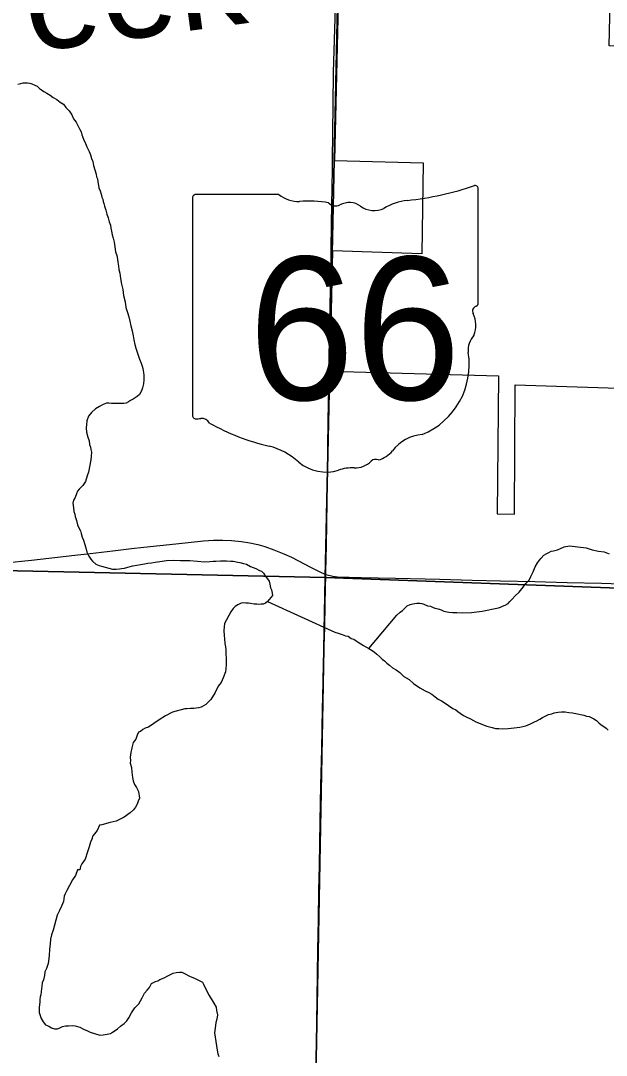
# Model space of a CAD drawing. Extents: x 0 to 34, y 0 to 22.
# Drawn here: x 6.082 to 6.622, y 14.904 to 15.859 of the extents above; entities that cross this region are included whole.
import ezdxf

# ---------------------------------------------------------------- set-up
doc = ezdxf.new("R2010")
doc.units = 0
for name, color, linetype in [('Default', 7, 'Continuous'), ('GM_X_County_Road', 7, 'Continuous'), ('GM_X_Minor_River', 7, 'Continuous'), ('GM_X_Minor_River_Text', 7, 'Continuous'), ('GM_X_Section', 7, 'Continuous'), ('GM_X_State_Route', 7, 'Continuous'), ('GM_X_State_Shield', 7, 'Continuous')]:
    doc.layers.add(name, color=color, linetype=linetype)

msp = doc.modelspace()

# ---------------------------------------------------------------- linework, layer by layer
at = {"layer": 'Default'}
msp.add_lwpolyline([(6.38702, 16.38807), (6.37183, 15.73038), (6.45349, 15.7281), (6.45237, 15.64429), (6.36989, 15.64692), (6.36733, 15.53569), (6.52294, 15.53156), (6.52172, 15.40421), (6.53761, 15.40378), (6.53837, 15.52309), (6.87235, 15.51249), (6.87794, 15.82798), (6.70429, 15.83364), (6.62511, 15.83621), (6.63591, 16.30343)], dxfattribs=at)
at = {"layer": 'GM_X_County_Road'}
for points in [[(5.8533, 15.35976), (5.88204, 15.35925), (5.91312, 15.35871), (5.94978, 15.35821), (5.97338, 15.35756), (5.99949, 15.35698), (6.02623, 15.35651), (6.04056, 15.35679), (6.05424, 15.35757), (6.06789, 15.35879), (6.09199, 15.36141), (6.13209, 15.36591), (6.14628, 15.36752), (6.16729, 15.36993), (6.18453, 15.37192)], [(6.18453, 15.37192), (6.19569, 15.37321), (6.22534, 15.37651), (6.25066, 15.37908), (6.25992, 15.37971), (6.26856, 15.37986), (6.27657, 15.37947), (6.28578, 15.37848), (6.29371, 15.37718), (6.30094, 15.37561), (6.30747, 15.37377), (6.31565, 15.37095), (6.32484, 15.36728), (6.33214, 15.36392), (6.35029, 15.3544), (6.35925, 15.34999), (6.36376, 15.34806)], [(6.36376, 15.34806), (6.37009, 15.34643), (6.37451, 15.34605), (6.39629, 15.34536), (6.42798, 15.34473), (6.46899, 15.34371), (6.49881, 15.34282), (6.52492, 15.3422), (6.55662, 15.34151), (6.58644, 15.34074), (6.61813, 15.34005), (6.64484, 15.33924)]]:
    msp.add_lwpolyline(points, dxfattribs=at)
at = {"layer": 'GM_X_Minor_River'}
for points in [[(6.07936, 15.80075), (6.08243, 15.80145), (6.08435, 15.80216), (6.08663, 15.80211), (6.08853, 15.80207), (6.09043, 15.80165), (6.09232, 15.80123), (6.09534, 15.80002), (6.09722, 15.79883), (6.09946, 15.79688), (6.10134, 15.7957), (6.1036, 15.79412), (6.10623, 15.79254), (6.10923, 15.79057), (6.11224, 15.7886), (6.11562, 15.78662), (6.11862, 15.78427), (6.12162, 15.7823), (6.12384, 15.77921), (6.12682, 15.77609), (6.12941, 15.77261), (6.13085, 15.76877), (6.13345, 15.76567), (6.13491, 15.76259), (6.13637, 15.75951), (6.13783, 15.75682), (6.13854, 15.75413), (6.13997, 15.74991), (6.14179, 15.74607), (6.14325, 15.74299), (6.14545, 15.73875), (6.14652, 15.73568), (6.14759, 15.73223), (6.14868, 15.72954), (6.14935, 15.72572), (6.15185, 15.71767), (6.15218, 15.71538), (6.1529, 15.71346), (6.15323, 15.71079), (6.15391, 15.70735), (6.15425, 15.70506), (6.15533, 15.70237)], [(6.15533, 15.70237), (6.15641, 15.6993), (6.15711, 15.69662), (6.15783, 15.6947), (6.15816, 15.69241), (6.15889, 15.69048), (6.1596, 15.68819), (6.16066, 15.68436), (6.16173, 15.68091), (6.1628, 15.67746), (6.16386, 15.67363), (6.16493, 15.67056), (6.16526, 15.66788), (6.16596, 15.6652), (6.16665, 15.66176), (6.16735, 15.6587), (6.16841, 15.65487), (6.16908, 15.65067), (6.16974, 15.64608), (6.17081, 15.64263), (6.1715, 15.63919), (6.17182, 15.63652), (6.17216, 15.63461), (6.1725, 15.6327), (6.17282, 15.62965), (6.17351, 15.6262), (6.17416, 15.62124), (6.1752, 15.61627), (6.17624, 15.6113), (6.17687, 15.60557), (6.17865, 15.59982), (6.1793, 15.59448), (6.18073, 15.58988), (6.18179, 15.58605), (6.18284, 15.58184), (6.18389, 15.57762), (6.18494, 15.57303), (6.18598, 15.56844), (6.18666, 15.56462), (6.18733, 15.56042), (6.1884, 15.55697), (6.19162, 15.547), (6.19344, 15.54315), (6.19414, 15.54047), (6.19486, 15.53817), (6.19554, 15.53473), (6.19587, 15.53206), (6.19578, 15.52787), (6.19532, 15.52407), (6.19447, 15.52028), (6.19366, 15.51764), (6.19168, 15.51425), (6.18974, 15.51239), (6.18587, 15.50981), (6.18357, 15.50872), (6.18164, 15.50762), (6.17932, 15.50615), (6.17741, 15.50581), (6.17437, 15.50588), (6.1717, 15.50594), (6.16866, 15.50601), (6.16599, 15.50607), (6.16333, 15.50613), (6.16142, 15.50617), (6.15835, 15.50509), (6.15489, 15.50327), (6.15103, 15.50107), (6.14753, 15.49772), (6.1448, 15.49435), (6.14318, 15.48982), (6.14272, 15.48641), (6.14266, 15.48336), (6.14296, 15.47955), (6.144, 15.47496), (6.14545, 15.4715), (6.14576, 15.46806), (6.14647, 15.46577), (6.1468, 15.46347), (6.14752, 15.46117), (6.14706, 15.45738), (6.14698, 15.45395), (6.14484, 15.44258), (6.14362, 15.43918), (6.14198, 15.43388), (6.13962, 15.43013), (6.13612, 15.42678), (6.13456, 15.42491), (6.13375, 15.42265), (6.13253, 15.41925), (6.13095, 15.41662), (6.13014, 15.41397), (6.13081, 15.40977), (6.13111, 15.40633), (6.1322, 15.40365), (6.13254, 15.40173), (6.1336, 15.3979), (6.13466, 15.39407), (6.13611, 15.39061), (6.1372, 15.38831), (6.13792, 15.38601), (6.13898, 15.38256)], [(6.13898, 15.38256), (6.14007, 15.37987), (6.14115, 15.3768), (6.1422, 15.37259), (6.14326, 15.36876), (6.14508, 15.36491), (6.14693, 15.3622), (6.14841, 15.36027), (6.1514, 15.35754), (6.15442, 15.35633), (6.15669, 15.35589), (6.1601, 15.35468), (6.1635, 15.35384), (6.16691, 15.353), (6.17034, 15.35293), (6.17339, 15.35324), (6.1753, 15.35358), (6.17798, 15.3539), (6.18105, 15.35498), (6.18564, 15.35602), (6.19634, 15.35806), (6.1994, 15.35838), (6.20283, 15.35868), (6.20627, 15.35936), (6.21048, 15.36003), (6.21659, 15.36104), (6.22345, 15.36127), (6.22954, 15.36113), (6.23411, 15.36103), (6.23829, 15.36094), (6.24514, 15.36041), (6.2516, 15.35988), (6.25655, 15.36015), (6.25961, 15.36047), (6.26227, 15.36041), (6.26647, 15.3607), (6.27218, 15.36057), (6.27598, 15.36048), (6.27827, 15.36043), (6.28244, 15.35958), (6.28433, 15.35916), (6.28774, 15.35832), (6.29039, 15.3575), (6.29416, 15.35551), (6.29906, 15.3535), (6.30246, 15.3519), (6.30434, 15.3511), (6.30621, 15.34915), (6.30768, 15.34684), (6.30991, 15.34412), (6.31138, 15.34181), (6.31208, 15.33913), (6.31277, 15.33568), (6.31349, 15.33376), (6.31419, 15.3307), (6.31453, 15.32879), (6.30984, 15.32319), (6.3079, 15.32171), (6.30598, 15.32061), (6.30407, 15.32065), (6.30178, 15.32032), (6.29989, 15.32074), (6.2976, 15.32079), (6.29419, 15.32125), (6.29229, 15.32167), (6.29001, 15.32172), (6.28772, 15.32177), (6.28543, 15.32144), (6.28235, 15.31999), (6.28004, 15.31852), (6.27809, 15.31666), (6.27613, 15.31365), (6.27415, 15.31027), (6.27216, 15.30613), (6.27018, 15.30275), (6.26974, 15.29971), (6.26966, 15.29628), (6.26995, 15.29171), (6.27026, 15.28866), (6.27055, 15.28446), (6.27125, 15.2814), (6.27157, 15.27835), (6.27148, 15.27455), (6.27178, 15.27073), (6.27172, 15.26769), (6.27164, 15.26426), (6.27113, 15.25818), (6.26911, 15.25252), (6.26712, 15.24837), (6.26438, 15.24501), (6.26158, 15.23898), (6.25764, 15.23259), (6.25298, 15.22813), (6.24873, 15.22556), (6.24643, 15.22485), (6.24414, 15.22452), (6.24185, 15.22419), (6.2388, 15.22426), (6.23537, 15.22395), (6.23347, 15.22399), (6.22235, 15.22081)], [(6.40335, 15.27962), (6.42914, 15.31064), (6.43225, 15.31324), (6.43456, 15.31471), (6.43651, 15.31695), (6.43885, 15.31918), (6.44154, 15.32027), (6.44384, 15.32098), (6.44575, 15.32131), (6.44766, 15.32165), (6.45032, 15.32159), (6.45222, 15.32117), (6.45411, 15.32075), (6.4575, 15.31915), (6.46016, 15.31871), (6.46205, 15.31791), (6.46432, 15.31709), (6.46734, 15.31627), (6.46999, 15.31545), (6.47263, 15.31424), (6.47718, 15.31338), (6.4806, 15.31293), (6.48441, 15.31284), (6.48974, 15.31272), (6.49812, 15.31292), (6.50805, 15.31422), (6.52296, 15.31732), (6.52488, 15.31804), (6.5268, 15.31875), (6.52911, 15.31985), (6.53181, 15.32131), (6.53337, 15.32318), (6.5357, 15.32541), (6.53843, 15.3284), (6.54193, 15.33174), (6.54466, 15.33473), (6.54858, 15.33997), (6.55131, 15.34296), (6.5529, 15.34635), (6.5549, 15.35049), (6.5569, 15.35502), (6.55888, 15.35878), (6.56084, 15.3614), (6.56241, 15.36327), (6.56475, 15.36588), (6.56744, 15.36734), (6.56937, 15.36845), (6.57168, 15.36954), (6.57359, 15.36988), (6.57742, 15.37093), (6.58011, 15.37201), (6.58357, 15.37346), (6.58854, 15.37449), (6.60373, 15.37263), (6.60941, 15.37098), (6.6151, 15.36972), (6.62041, 15.36884), (6.62494, 15.36721)], [(6.30984, 15.32319), (6.37207, 15.29477), (6.3751, 15.29395), (6.37888, 15.29272), (6.3819, 15.29151), (6.38417, 15.29108), (6.38718, 15.28911), (6.38944, 15.2883), (6.3917, 15.28673), (6.39357, 15.28554), (6.39583, 15.28397), (6.39846, 15.28239), (6.40072, 15.2812), (6.40335, 15.27962), (6.40636, 15.27803), (6.40861, 15.27645), (6.41086, 15.2745), (6.41347, 15.27216), (6.41571, 15.26982), (6.41796, 15.26825), (6.41982, 15.26631), (6.42244, 15.26434), (6.42506, 15.262), (6.42844, 15.26002), (6.43182, 15.25766), (6.43555, 15.25377), (6.44044, 15.251), (6.44455, 15.24748), (6.45056, 15.24354), (6.45545, 15.24077), (6.45884, 15.23917), (6.46148, 15.23759), (6.46447, 15.23524), (6.46747, 15.23289), (6.47048, 15.2313), (6.47387, 15.22932), (6.47686, 15.22697), (6.48099, 15.22421), (6.48363, 15.22302), (6.4855, 15.22145), (6.48775, 15.21988), (6.49076, 15.21791), (6.49377, 15.21632), (6.49717, 15.21472), (6.4998, 15.21314), (6.50206, 15.21195), (6.51225, 15.20791), (6.51718, 15.20666), (6.52021, 15.20583), (6.52325, 15.20577), (6.52705, 15.20568), (6.53201, 15.20595), (6.53736, 15.20659), (6.5427, 15.20724), (6.54806, 15.20826), (6.55266, 15.21006), (6.55613, 15.21189), (6.55844, 15.21298), (6.56114, 15.21444), (6.56345, 15.21591), (6.56615, 15.21738), (6.56922, 15.21883), (6.57228, 15.21953), (6.5742, 15.22024), (6.57803, 15.22092), (6.58108, 15.22123), (6.58451, 15.22116), (6.58792, 15.2207), (6.59134, 15.22024), (6.59589, 15.21938), (6.59855, 15.21894), (6.60158, 15.21811), (6.60422, 15.21729), (6.6065, 15.21686), (6.60839, 15.21606), (6.61103, 15.21486), (6.61328, 15.21329), (6.61551, 15.21095), (6.61776, 15.20938), (6.62002, 15.20781), (6.62227, 15.20623), (6.62413, 15.20429)], [(6.22235, 15.22081), (6.21581, 15.21753), (6.21002, 15.21385), (6.205, 15.21054), (6.19998, 15.20722), (6.19691, 15.20615), (6.19498, 15.20505), (6.19266, 15.2032), (6.19074, 15.20248), (6.18954, 15.19984), (6.18832, 15.19606), (6.18597, 15.19307), (6.18472, 15.18814), (6.18386, 15.18359), (6.18301, 15.17943), (6.18333, 15.17638), (6.18327, 15.17371), (6.18433, 15.16988), (6.18462, 15.16569), (6.18528, 15.16072), (6.18597, 15.15766), (6.18704, 15.15421), (6.18889, 15.15151), (6.19071, 15.14766), (6.19172, 15.14155), (6.19052, 15.13891), (6.1897, 15.13588), (6.18812, 15.13325), (6.18616, 15.13063), (6.18306, 15.12803), (6.17764, 15.12396), (6.17033, 15.12032), (6.16458, 15.11892), (6.15692, 15.11681), (6.15501, 15.11647), (6.15262, 15.11157), (6.15027, 15.10858), (6.14871, 15.10671), (6.14788, 15.10368), (6.14668, 15.10105), (6.14545, 15.0965), (6.14382, 15.09197), (6.14178, 15.08516), (6.13864, 15.08105), (6.13744, 15.07841), (6.13662, 15.07538), (6.13471, 15.07542), (6.1327, 15.07014), (6.12994, 15.06601), (6.12717, 15.06074), (6.12478, 15.05623), (6.1232, 15.05322), (6.12239, 15.05095), (6.12152, 15.04602), (6.11991, 15.04187), (6.11792, 15.03773), (6.11592, 15.03358), (6.1122, 15.01958), (6.11059, 15.01543), (6.10974, 15.01126), (6.10926, 15.0067), (6.10878, 15.00214), (6.10827, 14.99606), (6.10735, 14.98885), (6.10611, 14.98431), (6.10453, 14.9813), (6.10407, 14.97788), (6.10322, 14.97371), (6.10202, 14.97107), (6.10158, 14.96804), (6.10109, 14.9631), (6.10064, 14.96006), (6.10022, 14.95817), (6.09979, 14.95552), (6.09974, 14.95323), (6.09926, 14.94867), (6.09921, 14.94639), (6.09915, 14.94373), (6.10094, 14.93798), (6.10278, 14.93489), (6.105, 14.93218), (6.10802, 14.93097), (6.11065, 14.92939), (6.1133, 14.92857), (6.11597, 14.92851), (6.11827, 14.9296), (6.12058, 14.93069), (6.12364, 14.93138), (6.12631, 14.93132), (6.12974, 14.93163), (6.1324, 14.93119), (6.13467, 14.93076), (6.13656, 14.92995), (6.13995, 14.92836), (6.14373, 14.92675), (6.14637, 14.92555), (6.15507, 14.92269), (6.15812, 14.923), (6.16194, 14.92368), (6.165, 14.92437), (6.16693, 14.92547)], [(6.16693, 14.92547), (6.16924, 14.92695), (6.17156, 14.92841), (6.17428, 14.93102), (6.17777, 14.93361), (6.1801, 14.93584), (6.18207, 14.93884), (6.18445, 14.94336), (6.18759, 14.94786), (6.1911, 14.95159), (6.19426, 14.95723), (6.19625, 14.96137), (6.19898, 14.96436), (6.20093, 14.9666), (6.20292, 14.97036), (6.20639, 14.97219), (6.20869, 14.9729), (6.21061, 14.974), (6.21292, 14.97509), (6.21522, 14.9758), (6.21716, 14.97728), (6.22024, 14.97873), (6.22292, 14.97981), (6.2256, 14.98052), (6.22866, 14.98083), (6.23094, 14.98078), (6.23396, 14.97919), (6.23735, 14.97759), (6.23999, 14.97639), (6.24263, 14.97519), (6.24753, 14.9728), (6.24978, 14.97161), (6.25089, 14.96968), (6.25271, 14.96583), (6.256, 14.95929), (6.26042, 14.95233), (6.26262, 14.94848), (6.26294, 14.94543), (6.26361, 14.9416), (6.26314, 14.93743), (6.26232, 14.9344), (6.26144, 14.92909), (6.26097, 14.92491), (6.2633, 14.90887), (6.26399, 14.90543), (6.26508, 14.90312)]]:
    msp.add_lwpolyline(points, dxfattribs=at)
at = {"layer": 'GM_X_Section'}
for points in [[(5.38005, 16.41012), (5.38574, 16.41038), (6.38559, 16.38675), (6.36308, 15.34539), (5.35524, 15.36699)], [(6.38559, 16.38675), (7.38494, 16.36973), (7.37037, 15.30881), (6.36308, 15.34539)], [(5.35524, 15.36699), (6.36308, 15.34539), (6.34437, 14.33999), (5.3389, 14.36266)], [(6.36308, 15.34539), (7.37037, 15.30881), (7.35443, 14.30981), (6.34437, 14.33999)]]:
    msp.add_lwpolyline(points, close=True, dxfattribs=at)
at = {"layer": 'GM_X_State_Route'}
for p, q in [((6.36615, 15.50499), (6.36662, 15.53538)), ((6.36613, 15.50397), (6.36615, 15.50499))]:
    msp.add_line(p, q, dxfattribs=at)
for points in [[(6.36983, 15.73023), (6.37038, 15.78187), (6.3709, 15.81168), (6.37199, 15.85205), (6.37341, 15.9005), (6.37503, 15.95142), (6.37592, 15.98186), (6.37738, 16.03404), (6.37862, 16.07752), (6.37992, 16.12597), (6.38068, 16.15578), (6.3827, 16.21602), (6.38401, 16.26074), (6.38459, 16.2796), (6.38513, 16.29739), (6.38703, 16.36074), (6.3883, 16.38756)], [(6.36851, 15.64589), (6.36852, 15.64688), (6.36882, 15.67248), (6.36978, 15.72204), (6.36983, 15.73023)], [(6.36662, 15.53538), (6.3668, 15.54843), (6.36762, 15.59703), (6.36819, 15.62194), (6.36851, 15.64589)], [(6.36376, 15.34806), (6.36383, 15.35069), (6.36433, 15.37494), (6.36517, 15.43524), (6.36595, 15.49182), (6.36613, 15.50397)], [(6.36066, 15.2243), (6.36086, 15.23448), (6.36167, 15.26492), (6.36263, 15.29911), (6.36301, 15.32087), (6.36376, 15.34806)], [(6.34659, 14.3694), (6.34762, 14.43452), (6.34856, 14.483), (6.34961, 14.55325), (6.35063, 14.61667), (6.35093, 14.64837), (6.35213, 14.71548), (6.35263, 14.74159), (6.35295, 14.7677), (6.35383, 14.81991), (6.35449, 14.87026), (6.35514, 14.91128), (6.35573, 14.95667), (6.35639, 15.00143), (6.35681, 15.0294), (6.35713, 15.05611), (6.35779, 15.07971), (6.35843, 15.12011), (6.35917, 15.15367), (6.35991, 15.18662), (6.36066, 15.2243)]]:
    msp.add_lwpolyline(points, dxfattribs=at)
at = {"layer": 'GM_X_State_Shield'}
for p, q in [((6.32046, 15.69885), (6.24324, 15.69885)), ((6.50431, 15.59912), (6.50431, 15.70381)), ((6.24065, 15.69541), (6.24065, 15.49528)), ((6.50429, 15.59915), (6.50431, 15.59912))]:
    msp.add_line(p, q, dxfattribs=at)
for centre, radius, start, end in [((6.41039, 15.97168), 0.27962, 275.84447, 288.90645), ((6.50139, 15.70424), 0.00294, 351.86209, 97.738), ((6.24367, 15.69583), 0.00305, 98.1301, 188.1301), ((6.33885, 15.72208), 0.02963, 231.61951, 271.11188), ((6.34867, 15.5865), 0.10636, 80.48669, 94.98827), ((6.37282, 15.69687), 0.00855, 219.79206, 297.10237), ((6.38536, 15.67374), 0.01777, 54.46668, 119.14113), ((6.4083, 15.70546), 0.02138, 233.85621, 294.82819), ((6.44606, 15.63773), 0.05625, 97.34618, 120.76885), ((6.50363, 15.59144), 0.00454, 107.94398, 210.33697), ((6.50118, 15.59872), 0.00314, 289.60381, 7.73413), ((6.47474, 15.5782), 0.02727, 340.03296, 23.64957), ((6.51483, 15.55531), 0.01984, 136.8065, 186.92959), ((6.42605, 15.542), 0.06994, 292.30889, 8.98584), ((6.24369, 15.49485), 0.00308, 171.95839, 258.30661), ((6.24416, 15.51532), 0.02352, 267.33899, 280.60386), ((6.24897, 15.48374), 0.00848, 29.74838, 93.27175), ((6.35603, 15.66354), 0.20192, 240.41292, 257.1985), ((6.45554, 15.4391), 0.0383, 94.40312, 142.57675), ((6.29583, 15.40538), 0.06318, 47.18416, 75.83597), ((6.40701, 15.47589), 0.0226, 282.87319, 323.27711), ((6.36416, 15.48275), 0.04009, 230.70037, 286.29184), ((6.39026, 15.46776), 0.02136, 268.77702, 315.54927), ((6.40958, 15.44838), 0.00601, 65.75173, 132.64842), ((6.38733, 15.41356), 0.03294, 85.69512, 111.20995)]:
    msp.add_arc(centre, radius, start, end, dxfattribs=at)

# ---------------------------------------------------------------- texts
at = {"layer": 'GM_X_Minor_River_Text'}
msp.add_text('Creek', height=0.094744, rotation=7.62383, dxfattribs=at).set_placement((5.95801, 15.81261))
at = {"layer": 'GM_X_State_Shield'}
msp.add_text('66', height=0.131836, dxfattribs=at).set_placement((6.29217, 15.5094))

doc.saveas('drawing.dxf')
